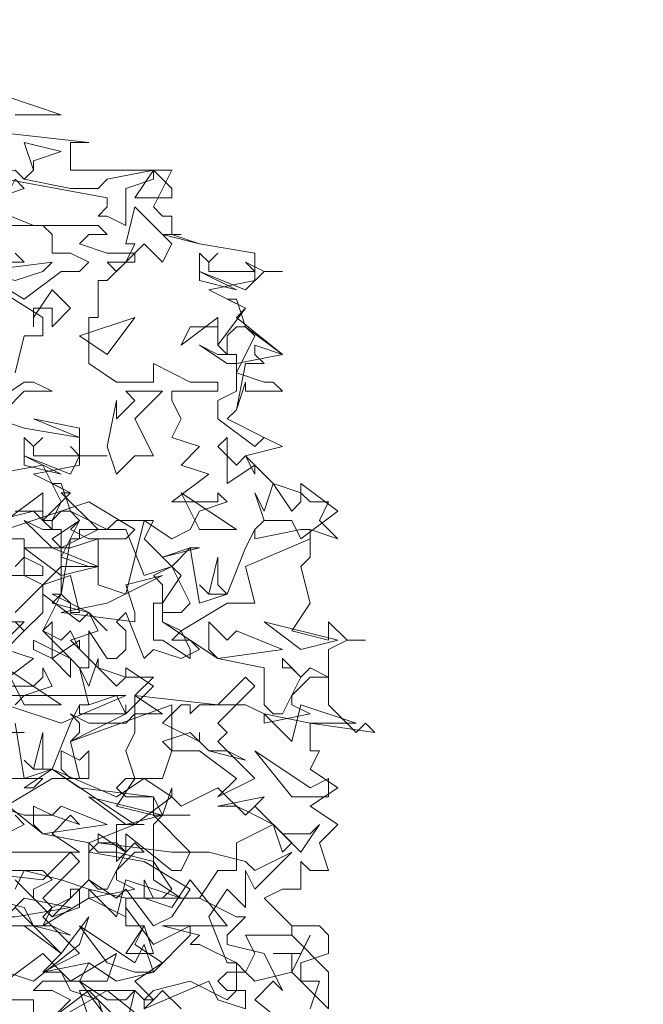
# Model space of a CAD drawing. Header units: millimetres. Extents: x 4234 to 4704, y 1542 to 2004.
# Tile 261 of 271: x 4580 to 4587, y 1852 to 1862. Entities that reach past the tile are written whole.
import ezdxf

# ---------------------------------------------------------------- set-up
doc = ezdxf.new("R2010")
doc.units = ezdxf.units.MM
doc.linetypes.add('DASHED', pattern=[19.05, 12.7, -6.35])
doc.layers.add('BOD', color=40, linetype='Continuous')
doc.layers.add('DIMENSIONS', color=7, linetype='Continuous')

# ---------------------------------------------------------------- blocks, each defined once
blk = doc.blocks.new('A$Cf9015526')
at = {"color": 116, "lineweight": 0, "true_color": 0x136734}
for points in [[(1.9098, 3.5309), (2.0431, 3.4865), (1.932, 3.4865)], [(1.9098, 3.4421), (2.1097, 3.4199), (2.0875, 3.4199), (2.0653, 3.4199), (2.0653, 3.3533), (2.3095, 3.3533), (2.2651, 3.2645), (2.2873, 3.2423), (2.3095, 3.2423), (2.3095, 3.1978), (2.2873, 3.1978), (2.3762, 3.1756), (2.5094, 3.1534), (2.5094, 3.0868), (2.3984, 3.0646), (2.4872, 3.0202), (2.465, 2.998), (2.576, 2.9091), (2.465, 2.8869), (2.465, 2.8647), (2.5316, 2.8425), (2.5538, 2.8425), (2.576, 2.8203), (2.4872, 2.8203), (2.4872, 2.8425), (2.465, 2.7759), (2.4428, 2.7537), (2.5316, 2.7093), (2.576, 2.6871), (2.4872, 2.6649), (2.5538, 2.5982), (2.6204, 2.576), (2.6427, 2.5538), (2.6871, 2.5538), (2.6649, 2.5094), (2.7093, 2.465), (2.6427, 2.4872), (2.6427, 2.4206), (2.6204, 2.3984), (2.6427, 2.3095), (2.5982, 2.2429), (2.6871, 2.2207), (2.6871, 2.2651), (2.7315, 2.2207), (2.7759, 2.2207), (2.7315, 2.2207), (2.6871, 2.1985), (2.6871, 2.0653), (2.7537, 1.9986), (2.7759, 2.0209), (2.7981, 1.9986), (2.6427, 2.0209), (2.6427, 1.9542), (2.6649, 1.9542), (2.6427, 1.9098), (2.7093, 1.8654), (2.6427, 1.821), (2.7093, 1.7766), (2.6649, 1.7322), (2.6871, 1.6655), (2.6427, 1.6655), (2.6204, 1.6877), (2.6204, 1.6211), (2.5982, 1.6211), (2.576, 1.6211), (2.5316, 1.5989), (2.5982, 1.5323), (2.6649, 1.5323), (2.6871, 1.5101), (2.6871, 1.4657), (2.6204, 1.4435), (2.6204, 1.4213), (2.6204, 1.3991), (2.6649, 1.3991), (2.6427, 1.3324)], [(1.932, 3.1534), (1.9542, 3.1312), (1.8654, 3.1312)], [(1.8432, 3.109), (1.9542, 3.0424), (2.0431, 3.109), (2.0875, 3.109), (2.1097, 3.1312), (2.0653, 3.1534), (2.0209, 3.1534), (2.0209, 3.1978), (1.9986, 3.22), (1.9542, 3.22), (2.1319, 3.22), (2.1541, 3.1978), (2.1097, 3.1978), (2.0875, 3.1756), (2.1541, 3.1534), (2.2207, 3.1534), (2.1541, 3.0868), (2.1319, 3.0868), (2.1319, 2.998), (2.1097, 2.998), (2.1097, 2.8869), (2.1763, 2.8425), (2.2651, 2.8425), (2.2651, 2.8869), (2.354, 2.8425), (2.3762, 2.8425), (2.4206, 2.8425), (2.4206, 2.8203), (2.3095, 2.8203), (2.3095, 2.7981), (2.3318, 2.7537), (2.3095, 2.7093), (2.3762, 2.6871), (2.3318, 2.6427), (2.3984, 2.6205), (2.3095, 2.5538), (2.3984, 2.5538), (2.4206, 2.5538), (2.4206, 2.576), (2.4428, 2.5538), (2.3762, 2.5316), (2.354, 2.4872), (2.3095, 2.465), (2.2429, 2.5094), (2.1985, 2.3318), (2.1319, 2.354), (2.1319, 2.465), (2.0653, 2.4428), (2.0431, 2.4428), (2.0209, 2.465), (2.0875, 2.5094), (2.0653, 2.4872), (2.1097, 2.465), (2.1319, 2.465), (2.1985, 2.465), (2.2207, 2.4872), (2.1097, 2.5538), (1.9098, 2.4872)], [(1.9098, 2.465), (1.9542, 2.465), (1.9542, 2.3762), (1.9986, 2.354), (2.0653, 2.3762), (2.0875, 2.2873), (2.0653, 2.2873), (2.0653, 2.3095), (2.0431, 2.3318), (1.9986, 2.2429), (2.0653, 2.1763), (2.0875, 2.1541), (2.1097, 2.1541), (2.1097, 2.2429), (2.1541, 2.1763), (2.1763, 2.1763), (2.1985, 2.1985), (2.1985, 2.2429), (2.1763, 2.2651), (2.1985, 2.2873), (2.2429, 2.1763), (2.2651, 2.1985), (2.3318, 2.1763), (2.3762, 2.1985), (2.354, 2.2207), (2.3095, 2.2207), (2.3318, 2.2429), (2.2873, 2.2651), (2.2873, 2.354), (2.2651, 2.3762), (2.3095, 2.3984), (2.2873, 2.4206), (2.3762, 2.4428), (2.354, 2.4428), (2.3095, 2.3984), (2.3318, 2.3762), (2.2873, 2.3095), (2.2873, 2.2651), (2.4206, 2.1763), (2.5316, 2.1541), (2.5316, 2.0653), (2.5538, 2.0431), (2.576, 2.0431), (2.6204, 2.1319), (2.5982, 2.1541), (2.576, 2.1541), (2.576, 2.1763), (2.6204, 2.1319), (2.6427, 2.1541), (2.6871, 2.1319), (2.6427, 2.1319), (2.5982, 2.0875), (2.5982, 2.0653), (2.6427, 2.0431), (2.5316, 2.0209), (2.5316, 2.0431), (2.4872, 2.0653), (2.3762, 2.0653), (2.354, 2.0431), (2.354, 2.0653), (2.3318, 2.0653), (2.2873, 2.0209), (2.3762, 1.9764), (2.3762, 1.9986), (2.3762, 1.9764), (2.3984, 1.9542), (2.4428, 1.9542), (2.4872, 1.932), (2.3984, 1.9542), (2.354, 1.9986), (2.2873, 1.9764), (2.3095, 1.9542), (2.2873, 1.8876), (2.2651, 1.8876), (2.1985, 1.8876), (2.1763, 1.8654), (2.1985, 1.8432), (2.2651, 1.8432), (2.0875, 1.8654), (2.0209, 1.9098), (1.9542, 1.8654), (1.9764, 1.8654), (1.9986, 1.8876), (1.9098, 1.8876)], [(1.8876, 1.821), (1.9542, 1.7988), (2.0209, 1.7988), (2.0875, 1.7766), (2.0653, 1.7988), (2.0209, 1.7544), (2.0875, 1.71), (1.8654, 1.71)], [(1.8876, 1.6655), (1.9986, 1.6655), (2.0209, 1.6433), (1.9764, 1.6211), (1.9764, 1.5989), (2.0209, 1.5545), (2.0653, 1.5989), (2.0653, 1.6211), (2.0875, 1.6211), (2.0875, 1.5767), (2.0209, 1.5545), (1.932, 1.6433)], [(1.932, 1.5323), (1.9764, 1.5323), (2.0431, 1.4657), (2.1097, 1.5545), (2.0875, 1.4879), (1.9764, 1.3991), (1.8432, 1.4435)], [(1.8876, 1.3102), (1.8654, 1.3546), (1.9764, 1.3546), (1.9764, 1.3102)], [(1.9986, 1.288), (2.1541, 1.3768), (2.2651, 1.288)], [(2.3318, 1.3324), (2.2873, 1.3768), (2.2651, 1.3546), (2.2429, 1.3546), (2.2651, 1.3768), (2.354, 1.3991), (2.4428, 1.3546), (2.465, 1.3768), (2.465, 1.4435), (2.3762, 1.4879), (2.354, 1.4879), (2.3762, 1.5101), (2.2873, 1.5323), (2.4428, 1.5323), (2.354, 1.6433), (2.3095, 1.5767), (2.2429, 1.5989), (2.2429, 1.6433), (2.2651, 1.5989), (2.2873, 1.5989), (2.3095, 1.6211), (2.2651, 1.6877), (2.1763, 1.71), (2.1319, 1.71), (2.1097, 1.7322), (2.2207, 1.7766), (2.2429, 1.7766), (2.2207, 1.7766), (2.1763, 1.7766), (2.1763, 1.71), (2.1763, 1.6877), (2.1985, 1.71), (2.1985, 1.7544), (2.3095, 1.6655), (2.3318, 1.6655), (2.354, 1.71), (2.2651, 1.7988), (2.2873, 1.7988), (2.3095, 1.8654), (2.3095, 1.8432), (2.3318, 1.821), (2.4206, 1.8654), (2.4872, 1.7988), (2.5094, 1.821), (2.576, 1.7544), (2.6427, 1.7544), (2.6649, 1.7766), (2.6204, 1.71), (2.5538, 1.7766), (2.465, 1.7322), (2.465, 1.6655), (2.4206, 1.6655), (2.3762, 1.5989), (2.465, 1.5545), (2.4872, 1.5545), (2.4428, 1.5101), (2.4428, 1.4879), (2.5316, 1.4657), (2.576, 1.3768), (2.5538, 1.3991), (2.5094, 1.3546), (2.6204, 1.2658)], [(1.9098, 2.1985), (1.9542, 2.2429), (1.932, 2.2651), (1.9542, 2.2429), (1.9986, 2.2873), (1.9986, 2.3318), (1.9986, 2.354), (1.932, 2.2873)], [(1.7988, 2.4872), (1.9764, 2.5316), (1.9986, 2.5094), (2.0209, 2.5094), (2.0431, 2.5538), (1.9986, 2.6427), (1.7544, 2.5982)], [(1.932, 2.8647), (1.9542, 2.9536), (1.9764, 2.9536), (1.9986, 2.9536), (1.9986, 2.998), (1.821, 3.109)], [(1.8876, 2.7537), (1.9542, 2.7315), (2.0875, 2.7093), (2.0875, 2.6427), (1.9764, 2.6205), (2.0653, 2.576), (2.0431, 2.576), (2.1319, 2.4872), (2.0431, 2.4428), (2.0431, 2.4206), (2.1097, 2.3984), (2.1319, 2.3984), (2.0653, 2.3984), (2.0431, 2.3984), (2.0431, 2.3318), (2.0209, 2.3095), (2.1097, 2.2873), (2.1319, 2.2429), (2.0653, 2.2207), (2.1319, 2.1541), (2.1985, 2.1319), (2.2207, 2.1319), (2.2651, 2.1319), (2.2207, 2.0875), (2.2873, 2.0431), (2.2207, 2.0431), (2.2207, 1.9986), (2.1985, 1.9542), (2.2207, 1.8876), (2.1763, 1.821), (2.2651, 1.7988), (2.2651, 1.8432), (2.2873, 1.7988), (2.354, 1.7988), (2.2873, 1.7988), (2.2651, 1.7766), (2.2651, 1.6433), (2.3318, 1.5989), (2.354, 1.5989), (2.3762, 1.5989), (2.1985, 1.5989), (2.1985, 1.5323), (2.2429, 1.5323), (2.2207, 1.4879), (2.2873, 1.4435), (2.2207, 1.3991), (2.2651, 1.3546), (2.2429, 1.3324)], [(1.932, 2.3984), (1.9542, 2.4206), (1.9986, 2.3984), (1.9986, 2.3762), (1.8876, 2.3762)], [(1.8876, 2.2651), (1.9542, 2.2651), (1.9098, 2.2207)], [(1.9098, 2.1985), (1.9764, 2.1763), (1.8876, 2.1097), (1.9764, 2.1097), (1.9986, 2.1319), (1.9986, 2.1541), (2.0209, 2.1097), (1.9542, 2.0875), (1.932, 2.0653)], [(1.9098, 1.7544), (1.9542, 1.7766), (1.932, 1.7988)], [(1.8654, 1.9986), (1.9542, 1.9986), (1.932, 1.9986)], [(1.8876, 1.8432), (1.9986, 1.7544), (2.1097, 1.7322), (2.1097, 1.6433), (2.1319, 1.6211), (2.1541, 1.6211), (2.1985, 1.71), (2.1763, 1.7322), (2.1319, 1.7322), (2.1319, 1.7544), (2.1985, 1.71), (2.2207, 1.7322), (2.2429, 1.71), (2.2207, 1.71), (2.1763, 1.6655), (2.1763, 1.6433), (2.2207, 1.6211), (2.1097, 1.5989), (2.1097, 1.6211), (2.0431, 1.6433), (1.9542, 1.6655), (1.932, 1.6211)], [(1.8654, 1.5989), (1.9542, 1.5767), (1.9764, 1.5323), (2.0209, 1.5323), (2.0653, 1.5101), (1.9764, 1.5323), (1.932, 1.5767)], [(1.932, 1.3102), (1.8654, 1.3991), (1.8876, 1.4435), (1.8876, 1.4213), (1.9098, 1.3991), (1.9986, 1.4657), (2.0653, 1.3991), (2.0875, 1.3991), (2.1541, 1.3546), (2.1985, 1.3546), (2.2207, 1.3768), (2.1985, 1.288), (2.1097, 1.3768), (2.0209, 1.3102)], [(1.9098, 2.5094), (1.9986, 2.576), (1.9986, 2.5094), (2.0653, 2.576), (2.0209, 2.5982), (2.0431, 2.5982), (2.0653, 2.5316), (2.1541, 2.4872), (2.0875, 2.4872), (2.0875, 2.465), (2.0653, 2.465), (2.0431, 2.3318), (2.0209, 2.3318), (2.1097, 2.2873), (2.1541, 2.2429), (2.1097, 2.2873), (2.0875, 2.2651), (1.9986, 2.3318), (1.9986, 2.354), (2.0431, 2.3984), (2.0431, 2.4206), (2.0875, 2.5094), (2.0653, 2.5316), (2.0431, 2.5316), (2.0209, 2.5094), (2.0209, 2.4872), (1.9986, 2.5094), (1.9986, 2.5316), (1.932, 2.5316)], [(1.932, 2.0209), (1.9542, 1.8876), (2.0209, 1.9098), (2.0653, 2.0209), (2.0875, 2.0653), (2.0875, 2.0431), (2.1985, 2.0431), (2.1985, 2.0653), (2.1985, 2.0431), (2.0653, 1.9764), (2.0875, 1.8876), (2.0209, 1.8876), (1.9098, 1.821)], [(2.0209, 1.3102), (2.0653, 1.3546), (2.0209, 1.3768), (1.9764, 1.3768), (1.9986, 1.3991), (2.0875, 1.3991), (2.1097, 1.4435), (2.1763, 1.3991), (2.2651, 1.4213), (2.354, 1.5101), (2.354, 1.5323), (2.2651, 1.4879), (2.1985, 1.5767), (2.1985, 1.5545), (2.1097, 1.5989), (1.9986, 1.5323), (2.0209, 1.5767), (2.0653, 1.5989), (2.1097, 1.6433), (2.1763, 1.5989), (2.1985, 1.6211), (2.2651, 1.5323), (2.3095, 1.5545), (2.354, 1.6211), (2.2429, 1.6877), (2.1097, 1.71), (2.1319, 1.7322), (2.3095, 1.71), (2.3984, 1.71), (2.4872, 1.6877), (2.5094, 1.6655), (2.5982, 1.71), (2.5094, 1.6211), (2.4872, 1.6655), (2.4872, 1.5767), (2.4428, 1.6211), (2.3984, 1.5545), (2.4428, 1.4435), (2.465, 1.4435), (2.4872, 1.4213), (2.5094, 1.4657), (2.4872, 1.5101), (2.5982, 1.5101), (2.5982, 1.5323), (2.5982, 1.5101), (2.6871, 1.4213), (2.6871, 1.3324), (2.5982, 1.4213), (2.5094, 1.3991), (2.4872, 1.4213), (2.4428, 1.4213), (2.4206, 1.3991), (2.4428, 1.3768), (2.4872, 1.3768), (2.4872, 1.3324), (2.4206, 1.3546), (2.3984, 1.3991), (2.2429, 1.3324), (2.2429, 1.3546), (2.2207, 1.3768), (2.0875, 1.3768), (2.1097, 1.3102)]]:
    blk.add_lwpolyline(points, dxfattribs=at)
for points in [[(1.9764, 3.3755), (1.9764, 3.3533), (1.9542, 3.3311), (2.0653, 3.3089), (2.1319, 3.3089), (2.1541, 3.3311), (2.2651, 3.3533), (2.2651, 3.3311), (2.1985, 3.3089), (2.1985, 3.22), (2.1541, 3.2423), (2.1319, 3.2423), (2.1541, 3.2645), (2.1541, 3.2867), (1.9098, 3.3311), (1.8654, 3.2867), (1.7544, 3.3089), (1.932, 3.3533), (1.9542, 3.3311), (1.9764, 3.3533), (1.9542, 3.4199), (2.0431, 3.3977)], [(2.3095, 3.2867), (2.2207, 3.2867), (2.2651, 3.3533), (2.3095, 3.3089)], [(1.8876, 3.2867), (1.8654, 3.2645), (1.9764, 3.22), (1.8654, 3.22), (1.8654, 3.2423), (1.7988, 3.2423), (1.8432, 3.2867), (1.9098, 3.2867), (1.932, 3.3311), (1.9542, 3.3089)], [(2.2873, 3.1312), (2.2429, 3.1756), (2.2207, 3.1534), (2.2207, 3.1312), (2.1985, 3.1312), (2.1763, 3.109), (2.1541, 3.1312), (2.1985, 3.1312), (2.2207, 3.1756), (2.1985, 3.1756), (2.2207, 3.2645), (2.3095, 3.1756)], [(2.3095, 3.1978), (2.3762, 3.1756), (2.3095, 3.1978), (2.2873, 3.1978), (2.3318, 3.1978)], [(1.932, 3.0868), (1.8432, 3.109), (2.0209, 3.1312), (1.9986, 3.109)], [(2.4206, 3.1534), (2.3984, 3.1312), (2.3984, 3.109), (2.4872, 3.109), (2.5094, 3.109), (2.4872, 3.1312), (2.5316, 3.109), (2.576, 3.109), (2.5316, 3.109), (2.4872, 3.0646), (2.3762, 3.109), (2.3762, 3.1534), (2.3984, 3.1312)], [(2.3762, 3.0868), (2.3762, 3.109), (2.465, 3.0646)], [(2.0209, 2.9758), (2.0209, 3.0202), (1.9986, 3.0202), (1.9764, 3.0202), (1.9764, 2.9758), (1.9764, 2.998), (2.0209, 3.0646), (2.0653, 3.0202)], [(2.4872, 2.9758), (2.576, 2.9091), (2.5094, 2.9314), (2.5094, 2.9091), (2.5316, 2.8869), (2.4872, 2.8869), (2.465, 2.7759), (2.4428, 2.7537), (2.5316, 2.7093), (2.576, 2.6871), (2.5316, 2.7093), (2.5094, 2.6871), (2.4206, 2.7537), (2.4206, 2.7981), (2.465, 2.8203), (2.465, 2.8647), (2.5094, 2.9536), (2.4872, 2.9758), (2.465, 2.9758), (2.4428, 2.9536), (2.4428, 2.9091), (2.4206, 2.9314), (2.4206, 2.9758), (2.354, 2.9758), (2.3318, 2.9314), (2.4206, 2.998), (2.4206, 2.9536), (2.4206, 2.9314), (2.4872, 3.0202), (2.4428, 3.0424), (2.465, 3.0424)], [(2.0875, 2.9536), (2.2207, 2.998), (2.1541, 2.9091)], [(2.4428, 2.9091), (2.465, 2.9091), (2.465, 2.8869), (2.4428, 2.8869), (2.3762, 2.9314), (2.4206, 2.9091)], [(2.0209, 2.8203), (1.9542, 2.8203), (1.9098, 2.7759), (1.8876, 2.7981), (1.9542, 2.8425), (1.9764, 2.8425)], [(2.2207, 2.7537), (2.2651, 2.6649), (2.2207, 2.6649), (2.1763, 2.6205), (2.1541, 2.6871), (2.1763, 2.7981), (2.1763, 2.7759), (2.1763, 2.7537), (2.2207, 2.7981), (2.1985, 2.8203), (2.2873, 2.8203)], [(1.8876, 2.7537), (1.9542, 2.7315), (1.8876, 2.7537), (1.8654, 2.7759), (1.9098, 2.7759)], [(2.0875, 2.7093), (1.9764, 2.7537), (2.0875, 2.7315)], [(1.9986, 2.7093), (1.9764, 2.6871), (1.9764, 2.6649), (2.0653, 2.6649), (2.0875, 2.6649), (2.0653, 2.6871), (2.0875, 2.6649), (2.1541, 2.6649), (2.0875, 2.6649), (2.0653, 2.6205), (1.9542, 2.6649), (1.9542, 2.7093), (1.9764, 2.6871)], [(2.465, 2.6427), (2.4872, 2.6649), (2.5094, 2.6205), (2.5094, 2.6427), (2.4428, 2.5982), (2.4428, 2.7093), (2.4206, 2.6871)], [(1.9542, 2.6427), (1.9542, 2.6649), (2.0431, 2.6205)], [(2.5982, 2.5316), (2.6204, 2.5538), (2.6204, 2.5982), (2.7093, 2.5316), (2.6204, 2.465), (2.5982, 2.5094), (2.5316, 2.5094), (2.5094, 2.4872), (2.5316, 2.5094), (2.5094, 2.576), (2.5316, 2.5316), (2.5538, 2.5982)], [(2.465, 2.4872), (2.3318, 2.576), (2.3762, 2.4872)], [(2.0209, 2.4872), (2.0431, 2.4872), (2.0431, 2.4428), (2.0209, 2.4428), (1.9542, 2.5094), (1.9986, 2.4872)], [(2.2429, 2.465), (2.2873, 2.4206), (2.354, 2.4428), (2.3762, 2.3095), (2.4428, 2.3318), (2.4872, 2.4428), (2.5094, 2.4872), (2.5094, 2.465), (2.6204, 2.4872), (2.6427, 2.4872), (2.6427, 2.465), (2.4872, 2.3984), (2.5094, 2.3095), (2.4428, 2.3095), (2.3318, 2.2429), (2.354, 2.1985), (2.354, 2.1763), (2.2873, 2.2207), (2.2651, 2.2207), (2.2651, 2.3095), (2.2873, 2.3095), (2.2873, 2.2873), (2.3318, 2.2873), (2.354, 2.3095), (2.3095, 2.3984), (2.2429, 2.3762), (2.1985, 2.4872), (2.1541, 2.4872), (2.1763, 2.5094), (2.2651, 2.5094)], [(2.0431, 2.3762), (1.9542, 2.4428), (1.9764, 2.4428), (2.0209, 2.4428), (2.1319, 2.3984)], [(2.4428, 2.3318), (2.3984, 2.3318), (2.3762, 2.354), (2.3984, 2.3318), (2.4206, 2.4206), (2.4206, 2.354)], [(2.2207, 2.2651), (2.0431, 2.2873), (2.1541, 2.3095), (2.2873, 2.3762), (2.1985, 2.354), (2.2207, 2.2873)], [(2.0431, 2.2207), (2.0653, 2.2429), (2.0875, 2.1985), (2.0875, 2.2207), (2.0209, 2.1763), (2.0209, 2.2651), (1.9986, 2.2429)], [(2.465, 2.2429), (2.576, 2.1985), (2.4206, 2.1763), (2.3984, 2.1985), (2.3984, 2.2651), (2.4428, 2.2207)], [(2.7093, 2.2207), (2.5316, 2.2651), (2.6204, 2.1985)], [(2.0653, 2.1319), (2.0209, 2.1763), (1.9764, 2.1985), (1.9764, 2.2207), (2.0653, 2.1763)], [(2.1763, 2.1097), (2.1985, 2.1319), (2.1985, 2.1541), (2.2651, 2.1097), (2.1985, 2.0431), (2.1763, 2.0875), (2.1097, 2.0653), (2.0875, 2.0653), (2.1097, 2.0653), (2.0875, 2.1541), (2.1097, 2.1097), (2.1319, 2.1763), (2.1319, 2.1541)], [(2.0431, 2.0653), (1.9098, 2.1541), (1.9542, 2.0653)], [(2.4206, 2.0209), (2.4428, 1.9986), (2.4206, 1.9764), (2.5094, 1.8876), (2.4206, 1.8432), (2.465, 1.8876), (2.3762, 1.9542), (2.3095, 1.9542), (2.3095, 2.0653), (2.0653, 1.9764), (2.0875, 1.9986), (2.0875, 2.0209), (2.0653, 2.0431), (2.1097, 2.0209), (2.1985, 2.0209), (2.2207, 2.0431), (2.2207, 2.0875), (2.4206, 2.0653), (2.4872, 2.1319), (2.5094, 2.1097)], [(2.0431, 2.0209), (1.9098, 2.0653), (1.8654, 2.0431), (1.8432, 2.0209), (1.8432, 1.9764), (1.821, 1.9986), (1.7544, 1.9764), (1.7544, 1.9986), (1.8432, 2.0209), (1.821, 2.0431), (1.8876, 2.0875), (2.1985, 2.0875)], [(2.6427, 2.0209), (2.5316, 2.0431), (2.5982, 1.9764), (2.6204, 2.0653), (2.7537, 2.0209)], [(2.0209, 1.9098), (1.9764, 1.9098), (1.9542, 1.932), (1.9764, 1.9098), (1.9986, 1.9986), (1.9986, 1.9098)], [(2.1097, 1.9542), (2.1097, 1.8876), (2.0653, 1.8876), (2.0431, 1.9098), (2.0431, 1.9542), (2.0875, 1.932)], [(2.6871, 1.8876), (2.6871, 1.8432), (2.6427, 1.8432), (2.5982, 1.8432), (2.5094, 1.9542), (2.6427, 1.8654)], [(2.2207, 1.7766), (2.0209, 1.9098), (2.1763, 1.8432), (2.2429, 1.8876), (2.3095, 1.8432)], [(2.2873, 1.7988), (2.1097, 1.8432), (2.1985, 1.7766)], [(2.5982, 1.7322), (2.576, 1.71), (2.5538, 1.7766), (2.5094, 1.7988), (2.465, 1.821), (2.4206, 1.821), (2.5316, 1.8432), (2.5094, 1.821)], [(2.0431, 1.821), (2.1541, 1.7766), (1.9986, 1.7544), (1.9764, 1.7766), (1.9764, 1.821), (2.0209, 1.7988)], [(1.9986, 1.5989), (2.0209, 1.5767), (1.9986, 1.5545), (2.0875, 1.4657), (1.9986, 1.4213), (2.0431, 1.4657), (1.9542, 1.5323), (1.8876, 1.5323), (1.8876, 1.6433), (1.6655, 1.5545), (1.6655, 1.5767), (1.6655, 1.5989), (1.6655, 1.6211), (1.6877, 1.5989), (1.7766, 1.5989), (1.7988, 1.6211), (1.7988, 1.6655), (1.9986, 1.6433), (2.0653, 1.71), (2.0875, 1.6877)], [(2.1985, 1.5989), (2.1097, 1.6211), (2.1763, 1.5545), (2.1985, 1.6433), (2.3318, 1.5989)], [(1.932, 1.5545), (1.8432, 1.5545), (1.9098, 1.5545), (1.9542, 1.5989), (2.0653, 1.5767)], [(2.2429, 1.4879), (2.2651, 1.4213), (2.2207, 1.4213), (2.1541, 1.4435), (2.0875, 1.5323), (2.2207, 1.4435)], [(2.1985, 1.4657), (2.2429, 1.5323), (2.2651, 1.4657)], [(2.5982, 1.4657), (2.5538, 1.4657), (2.6204, 1.4657), (2.6427, 1.5101), (2.5982, 1.4213)], [(2.0653, 1.3991), (2.1763, 1.4657), (2.1541, 1.3991)], [(2.1541, 1.3102), (2.1541, 1.288), (2.1319, 1.3546), (2.0653, 1.3768), (2.0431, 1.4213), (1.9986, 1.4213), (2.1097, 1.4435), (2.0875, 1.3991)]]:
    blk.add_lwpolyline(points, close=True, dxfattribs=at)

msp = doc.modelspace()

# ---------------------------------------------------------------- hatches: boundary and pattern name
at = {"layer": 'DIMENSIONS'}
h = msp.add_hatch(dxfattribs=at)
h.set_pattern_fill('GRASS', color=256, scale=0.5)
h.set_pattern_definition([(90, (3399.144, -158.445), (-8.980256, 8.980256), [2.38125, -15.57926]), (45, (3399.144, -158.445), (-8.980256, 8.980256), [2.38125, -10.31875]), (135, (3399.144, -158.445), (-8.980256, -8.980256), [2.38125, -10.31875])])
h.paths.add_polyline_path([(4417.642, 1844.325), (4423.295, 1838.251), (4434.997, 1847.63), (4469.633, 1855.411), (4513.149, 1877.657), (4531.91, 1892.866), (4546.887, 1910.457), (4556.576, 1922.748), (4577.553, 1933.381), (4592.745, 1936.647), (4614.987, 1937.27), (4624.025, 1937.27), (4633.352, 1938.711), (4636.398, 1940.231), (4631.843, 1952.387, 0.161807)])
h.paths.add_polyline_path([(4631.843, 1952.387), (4629.875, 1957.638), (4629.402, 1957.362), (4621.324, 1958.355), (4615.855, 1959.613), (4597.306, 1970.684), (4571.563, 1964.436), (4571.563, 1952.35), (4556.657, 1951.293), (4533.205, 1949.701), (4514.014, 1931.759), (4500.094, 1928.388), (4467.514, 1910.265), (4457.649, 1889.768), (4440.095, 1876.858), (4418.61, 1858.458), (4410.164, 1852.361), (4417.642, 1844.325, -0.161807)])
h.paths.add_polyline_path([(4548.079, 1916.6), (4552.857, 1929.938), (4546.693, 1932.146), (4541.915, 1918.808)], flags=24)
h.paths.add_polyline_path([(4503.056, 1883.274), (4507.833, 1896.612), (4501.67, 1898.82), (4496.892, 1885.482)], flags=24)
h.paths.add_polyline_path([(4451.737, 1857.409), (4456.514, 1870.747), (4450.351, 1872.954), (4445.573, 1859.617)], flags=24)
h.paths.add_polyline_path([(4412.993, 1854.337), (4417.077, 1849.949), (4419.339, 1852.055), (4415.256, 1856.442)], flags=24)
h.paths.add_polyline_path([(4596.347, 1950.181), (4601.125, 1963.518), (4594.961, 1965.726), (4590.184, 1952.389)], flags=24)
h.paths.add_polyline_path([(4509.799, 1914.44), (4520.772, 1919.976), (4517.122, 1927.21), (4506.149, 1921.675)], flags=24)
h.paths.add_polyline_path([(4321.655, 1898.427), (4326.034, 1896.392), (4327.337, 1899.195), (4322.958, 1901.23)], flags=9)
h.paths.add_polyline_path([(4333.436, 1891.996), (4338.276, 1888.46), (4340.1, 1890.956), (4335.26, 1894.492)], flags=9)
h.paths.add_polyline_path([(4351.195, 1875.643), (4355.521, 1871.494), (4357.661, 1873.726), (4353.334, 1877.874)], flags=9)
h.paths.add_polyline_path([(4373.922, 1853.781), (4378.272, 1849.657), (4380.399, 1851.901), (4376.049, 1856.024)], flags=9)
h.paths.add_polyline_path([(4389.205, 1846.109), (4392.546, 1849.595), (4390.314, 1851.734), (4386.973, 1848.248)], flags=9)
h.paths.add_polyline_path([(4407.974, 1825.893), (4411.638, 1829.038), (4409.624, 1831.383), (4405.961, 1828.238)], flags=9)
h.paths.add_polyline_path([(4405.697, 1823.188), (4408.835, 1819.518), (4411.185, 1821.527), (4408.046, 1825.197)], flags=9)
h.paths.add_polyline_path([(4412.076, 1813.536), (4414.857, 1808.226), (4417.596, 1809.66), (4414.815, 1814.97)], flags=9)
h.paths.add_polyline_path([(4306.063, 1735.531), (4308.37, 1742.308), (4305.444, 1743.304), (4303.137, 1736.527)], flags=9)
h.paths.add_polyline_path([(4289.124, 1902.077), (4295.062, 1902.894), (4294.64, 1905.956), (4288.702, 1905.139)], flags=9)
h.paths.add_polyline_path([(4305.67, 1902.469), (4311.525, 1901.187), (4312.186, 1904.206), (4306.331, 1905.488)], flags=9)
h.paths.add_polyline_path([(4434.212, 1813.221), (4438.6, 1817.304), (4436.494, 1819.567), (4432.106, 1815.483)], flags=9)
h.paths.add_polyline_path([(4381.102, 1865.727), (4385.185, 1861.34), (4387.448, 1863.446), (4383.365, 1867.833)], flags=9)
h.paths.add_polyline_path([(4421.978, 1821.805), (4426.062, 1817.417), (4428.324, 1819.523), (4424.241, 1823.911)], flags=9)
h.paths.add_polyline_path([(4410.395, 1823.868), (4413.93, 1827.157), (4411.824, 1829.42), (4408.289, 1826.131)], flags=9)
h.paths.add_polyline_path([(4387.391, 1817.486), (4392.169, 1830.823), (4386.005, 1833.031), (4381.227, 1819.694)], flags=9)
h.paths.add_polyline_path([(4347.973, 1750.06), (4352.75, 1763.397), (4346.587, 1765.605), (4341.809, 1752.268)], flags=9)
h.paths.add_polyline_path([(4341.432, 1678.315), (4346.21, 1691.652), (4340.046, 1693.86), (4335.269, 1680.523)], flags=9)
h.paths.add_polyline_path([(4323.367, 1583.702), (4328.145, 1597.039), (4321.981, 1599.247), (4317.204, 1585.909)], flags=9)
h.paths.add_polyline_path([(4335.365, 1700.446), (4339.979, 1713.328), (4330.825, 1716.607), (4326.211, 1703.726)], flags=9)
h.paths.add_polyline_path([(4396.179, 1839.031), (4404.655, 1830.211), (4406.861, 1832.33), (4398.385, 1841.151)], flags=9)
h.paths.add_polyline_path([(4396.433, 1860.296), (4402.629, 1853.776), (4403.712, 1854.806), (4397.517, 1861.325)], flags=9)
h.paths.add_polyline_path([(4349.014, 1900.377), (4363.585, 1891.161), (4365.102, 1893.559), (4350.531, 1902.776)], flags=9)
h.paths.add_polyline_path([(4438.666, 1769.752), (4437.611, 1764.115), (4441.328, 1763.419), (4442.383, 1769.056)], flags=9)
h.paths.add_polyline_path([(4432.339, 1775.082), (4431.592, 1769.395), (4435.341, 1768.902), (4436.089, 1774.588)], flags=9)
h.paths.add_polyline_path([(4446.576, 1765.01), (4445.473, 1759.382), (4449.184, 1758.654), (4450.287, 1764.282)], flags=9)
h.paths.add_polyline_path([(4333.28, 1902.136), (4338.08, 1900.158), (4339.521, 1903.654), (4334.722, 1905.632)], flags=9)
h.paths.add_polyline_path([(4335.517, 1907.037), (4340.858, 1904.947), (4342.235, 1908.469), (4336.895, 1910.559)], flags=9)
h.paths.add_polyline_path([(4338.313, 1912.555), (4343.753, 1910.74), (4344.95, 1914.327), (4339.509, 1916.142)], flags=9)
h.paths.add_polyline_path([(4390.585, 1863.01), (4393.613, 1859.818), (4396.592, 1862.643), (4393.563, 1865.836)], flags=9)
h.paths.add_polyline_path([(4431.119, 1819.228), (4434.15, 1816.033), (4437.129, 1818.858), (4434.097, 1822.054)], flags=9)
h.paths.add_polyline_path([(4421.135, 1830.165), (4424.164, 1826.973), (4427.142, 1829.798), (4424.114, 1832.991)], flags=9)
h.paths.add_polyline_path([(4410.884, 1841.214), (4413.913, 1838.022), (4416.891, 1840.847), (4413.863, 1844.04)], flags=9)
h.paths.add_polyline_path([(4400.588, 1852.195), (4403.617, 1849.002), (4406.596, 1851.828), (4403.567, 1855.02)], flags=9)
h.paths.add_polyline_path([(4378.865, 1874.762), (4381.896, 1871.566), (4384.875, 1874.392), (4381.843, 1877.588)], flags=9)

# ---------------------------------------------------------------- linework, layer by layer
at = {"layer": 'DIMENSIONS', "linetype": 'DASHED', "lineweight": 5}
msp.add_arc((4687.332, 1576.07), 380.386, 98.38805, 135.15279, dxfattribs=at)

# ---------------------------------------------------------------- block references
at = {"layer": 'BOD', "xscale": 4.480026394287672, "yscale": 4.480026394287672, "zscale": 4.480026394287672}
msp.add_blockref('A$Cf9015526', (4571.581, 1845.777), dxfattribs=at)

doc.saveas('drawing.dxf')
